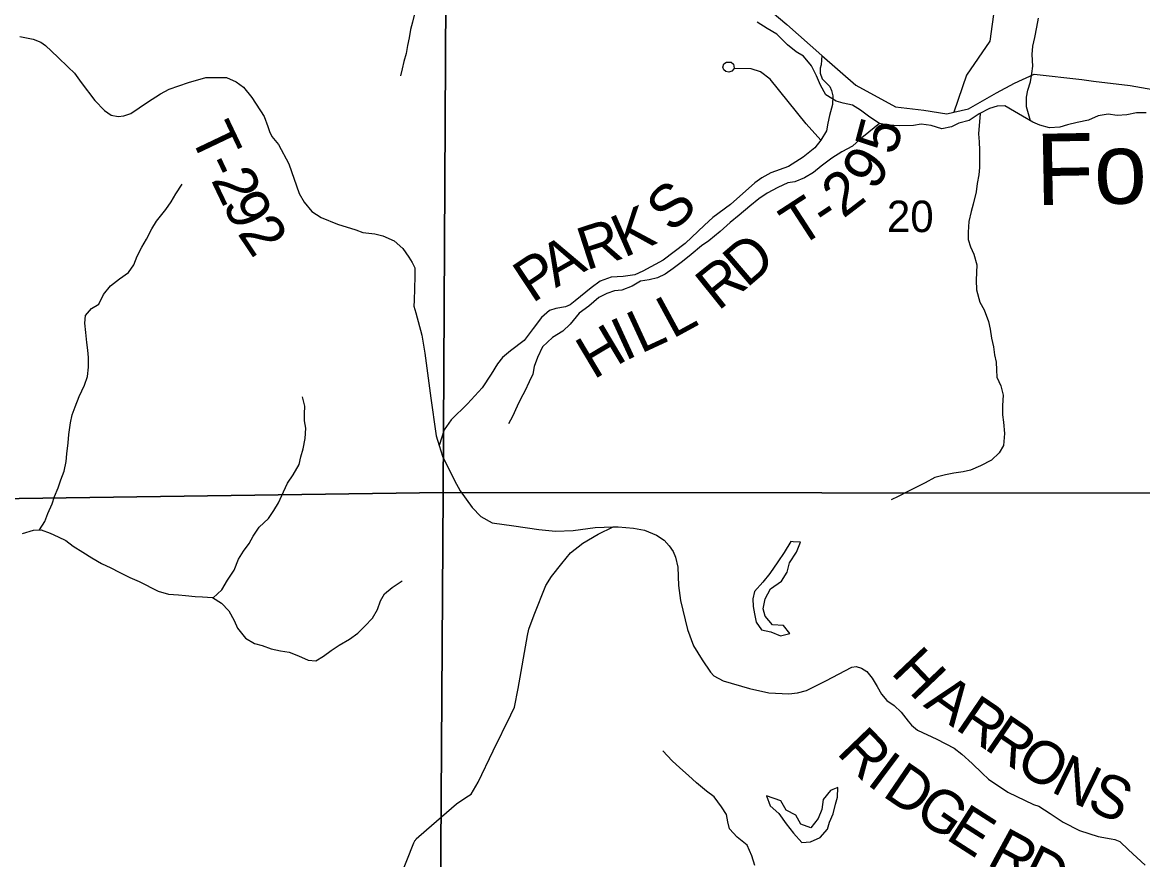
# Model space of a CAD drawing. Extents: x 2043100 to 2470832, y 443715 to 810583.
# Drawn here: x 2261253 to 2269120, y 614395 to 620269 of the extents above; entities that cross this region are included whole.
import ezdxf

# ---------------------------------------------------------------- set-up
doc = ezdxf.new("R2010")
doc.units = 0
for name, color, linetype in [('GM_X_Minor_Lake', 7, 'Continuous'), ('GM_X_Minor_River', 7, 'Continuous'), ('GM_X_Minor_River_Text', 7, 'Continuous'), ('GM_X_Section', 7, 'Continuous'), ('GM_X_Section_Text', 7, 'Continuous'), ('GM_X_State_Route', 7, 'Continuous'), ('GM_X_Township_Road', 7, 'Continuous'), ('GM_X_Township_Road_Text', 7, 'Continuous')]:
    doc.layers.add(name, color=color, linetype=linetype)

msp = doc.modelspace()

# ---------------------------------------------------------------- linework, layer by layer
at = {"layer": 'GM_X_Minor_Lake'}
for points in [[(2266665.3, 616625), (2266648.6, 616625.9), (2266602.8, 616549.5), (2266559, 616483.2), (2266501.2, 616402.8), (2266453.4, 616340.5), (2266393.5, 616276.1), (2266381.7, 616224), (2266384, 616169.9), (2266394.2, 616119.8), (2266406.5, 616061.8), (2266442.8, 616007.9), (2266509.1, 615994.1), (2266577.3, 615964.4), (2266641.4, 615980.7)], [(2266641.4, 615980.7), (2266597.1, 616036.6), (2266520.9, 616042.3), (2266470.5, 616102.2), (2266456.2, 616154.2), (2266469.9, 616224.4), (2266507.7, 616294.7), (2266583.7, 616349.1), (2266623.5, 616411.4), (2266639.2, 616477.6), (2266689, 616551.9), (2266716.8, 616622.2), (2266665.3, 616625)], [(2266478.1, 614841.9), (2266504.4, 614771.9), (2266564.8, 614718.1), (2266617.3, 614646.2), (2266667.7, 614580.3), (2266726.1, 614514.4), (2266788.3, 614520.7), (2266856.3, 614549.1), (2266906.2, 614607.4), (2266922, 614657.6), (2266945.8, 614715.8), (2266963.5, 614784), (2266977.4, 614834.1), (2266979.1, 614900.2), (2266945.1, 614887)], [(2266945.1, 614887), (2266927, 614880), (2266877.2, 614815.7), (2266867.5, 614745.5), (2266841.7, 614683.3), (2266789.8, 614616.9), (2266719.5, 614642.7), (2266685.2, 614706.6), (2266616.8, 614742.4), (2266578.5, 614808.3), (2266478.1, 614841.9)]]:
    msp.add_lwpolyline(points, dxfattribs=at)
at = {"layer": 'GM_X_Minor_River'}
for points in [[(2264750.5, 621036.8), (2264664.3, 621012.7), (2264590.2, 620976.3), (2264530.2, 620942), (2264462.3, 620885.6), (2264390.4, 620823.2), (2264330.6, 620752.8), (2264266.7, 620686.4), (2264222.8, 620626.1), (2264187, 620575.9), (2264129.1, 620511.5), (2264091.2, 620459.3), (2264041.4, 620386.9), (2264003.6, 620320.7), (2263993.8, 620270.5), (2263978, 620220.4), (2263968.2, 620160.2), (2263956.5, 620106.1), (2263948.7, 620052), (2263930.9, 619993.8), (2263919.1, 619943.7), (2263909.3, 619893.5)], [(2268332.1, 619578.4), (2268305.4, 619676.5), (2268305.1, 619744.7), (2268314.9, 619794.8), (2268332.7, 619853), (2268342.5, 619911.1), (2268348.2, 619963.2), (2268343.9, 620043.3), (2268349.6, 620101.5), (2268363.4, 620163.6), (2268377.1, 620235.8), (2268388.9, 620300)], [(2266794.3, 619964.3), (2266737.8, 620032.2), (2266687.6, 620062), (2266625.2, 620111.8), (2266550.7, 620185.6), (2266482.3, 620227.4), (2266414, 620271.2)], [(2269145.7, 619634.2), (2269077.5, 619635.9), (2269009.4, 619619.6), (2268941.3, 619615.3), (2268879.1, 619625), (2268806.9, 619614.7), (2268738.9, 619584.3), (2268660.8, 619567.9), (2268592.7, 619549.6), (2268538.6, 619533.3), (2268466.4, 619529), (2268398.2, 619548.7), (2268348, 619568.5), (2268277.6, 619612.3), (2268221.3, 619644.1), (2268153, 619683.9), (2268098.8, 619681.7), (2268044.8, 619665.4), (2267972.8, 619627), (2267902.8, 619580.6), (2267828.7, 619562.2), (2267778.7, 619536), (2267710.6, 619521.6), (2267634.3, 619545.3), (2267564, 619555), (2267512, 619544.8), (2267411.7, 619544.4), (2267333.5, 619548), (2267273.3, 619559.8), (2267204.9, 619603.5), (2267138.5, 619653.3), (2267082.2, 619689.2), (2267018, 619702.9), (2266967.8, 619716.7), (2266895.4, 619760.4), (2266859, 619828.4), (2266830.7, 619894.4), (2266794.3, 619964.3)], [(2267979.4, 619630.5), (2267967.4, 619486.7), (2267971.6, 619430.7), (2267973.9, 619372.6), (2267974.4, 619250.3), (2267970.6, 619200.2), (2267958.9, 619138.1), (2267951.1, 619079.9), (2267929.4, 618993.7), (2267915.6, 618941.6), (2267899.9, 618871.4), (2267894.2, 618797.2), (2267894.4, 618745.1), (2267910.7, 618695.1), (2267935, 618643.1), (2267955.4, 618569.1), (2267951.8, 618460.9), (2267954.2, 618392.8), (2267976.6, 618306.7), (2268006.9, 618252.8), (2268037.3, 618170.7), (2268049.6, 618116.7), (2268059.9, 618054.6), (2268072.2, 617992.6), (2268080.5, 617936.5), (2268092.7, 617884.5), (2268093, 617830.4), (2268097.2, 617780.3), (2268123.6, 617718.3), (2268139.9, 617654.3), (2268136.2, 617582.1), (2268136.5, 617516), (2268142.7, 617463.9), (2268151.1, 617383.8), (2268143.4, 617299.7), (2268113.6, 617249.4), (2268059.7, 617197.1), (2267981.7, 617158.7), (2267911.6, 617128.3), (2267859.5, 617116.1), (2267793.4, 617105.8), (2267735.3, 617095.5), (2267661.2, 617077.1), (2267593.2, 617038.8), (2267527.2, 617006.4), (2267475.2, 616980.1), (2267403.1, 616941.8), (2267353.1, 616919.5)], [(2267273.3, 619559.8), (2267197.4, 619499.3), (2267135.4, 619449), (2267081.5, 619400.7), (2267007.5, 619360.3), (2266937.5, 619315.9), (2266861.5, 619261.4), (2266807.6, 619215.1), (2266745.6, 619178.8), (2266677.6, 619150.4), (2266627.5, 619144.2), (2266557.4, 619109.8), (2266483.4, 619071.4), (2266425.5, 619031.1), (2266361.5, 618980.8), (2266285.6, 618916.3), (2266223.7, 618865.9), (2266153.8, 618801.5), (2266073.9, 618737.1), (2266021.9, 618700.8), (2265950, 618640.4), (2265888, 618592), (2265822.1, 618541.6), (2265766.1, 618503.3), (2265712.1, 618477), (2265654, 618462.7), (2265593.9, 618452.5), (2265535.9, 618418.2), (2265461.8, 618389.8), (2265411.7, 618385.5), (2265357.7, 618367.3), (2265301.6, 618339), (2265231.7, 618278.6), (2265163.8, 618230.2), (2265100, 618151.8), (2265048, 618103.4), (2264976.1, 618059), (2264906.2, 617992.6), (2264870.4, 617918.3), (2264846.6, 617854.1), (2264838.8, 617800), (2264811, 617747.8), (2264781.2, 617681.5), (2264753.4, 617629.3), (2264727.6, 617577.1), (2264695.8, 617504.8), (2264665.9, 617452.6)], [(2261373.1, 616709.3), (2261410.8, 616768.1), (2261432.4, 616824.3), (2261462.1, 616890.7), (2261477.8, 616942.8), (2261503.5, 617003.1), (2261523.1, 617059.3), (2261546.8, 617119.6), (2261560.4, 617187.8), (2261566, 617241.9), (2261573.5, 617320.1), (2261579.2, 617378.3), (2261590.7, 617460.5), (2261602.3, 617516.7), (2261624, 617572.9), (2261651.6, 617645.2), (2261689.2, 617723.6), (2261710.8, 617785.8), (2261716.4, 617850), (2261718, 617918.1), (2261713.6, 617970.2), (2261705.2, 618024.2), (2261698.7, 618094.3), (2261692.3, 618158.4), (2261696, 618212.5), (2261737.7, 618262.8), (2261789.7, 618291.2), (2261823.3, 618359.6), (2261871, 618422), (2261934.8, 618470.5), (2261998.7, 618515), (2262036.4, 618569.3), (2262060.1, 618629.6), (2262091.8, 618691.9), (2262123.5, 618748.2), (2262161.1, 618820.5), (2262194.8, 618874.9), (2262260.5, 618955.4), (2262298.2, 619009.8), (2262329.9, 619066.1), (2262375.5, 619134.5)], [(2262593.1, 616231.1), (2262652.9, 616287.3), (2262692.5, 616355.7), (2262740.2, 616426.2), (2262771.8, 616502.5), (2262805.5, 616558.8), (2262845.2, 616613.2), (2262872.9, 616665.4), (2262916.6, 616727.8), (2262980.4, 616788.4), (2263018.1, 616844.7), (2263051.8, 616899), (2263087.4, 616975.4), (2263115.1, 617035.7), (2263154.8, 617094), (2263196.4, 617166.4), (2263208.1, 617220.6), (2263225.8, 617276.8), (2263239.3, 617349), (2263242.9, 617421.2), (2263234.5, 617473.2), (2263234.2, 617523.3), (2263235.8, 617577.4), (2263219.4, 617641.4)], [(2261253, 616682.9), (2261331, 616707.5), (2261385.1, 616709.8), (2261447.4, 616686.2), (2261503.7, 616658.5), (2261558, 616632.8), (2261610.4, 616595.1), (2261676.8, 616551.4), (2261741.2, 616511.8), (2261807.7, 616472.2), (2261874, 616442.5), (2261932.4, 616410.9), (2262006.8, 616375.3), (2262073.1, 616345.7), (2262205.9, 616278.4), (2262280.2, 616256.9), (2262348.4, 616253.3), (2262398.5, 616247.6), (2262466.8, 616240), (2262518.9, 616238.4), (2262587.1, 616234.8), (2262651.5, 616195.2), (2262704, 616139.4), (2262740.5, 616071.5), (2262762.9, 616019.6), (2262819.5, 615947.8), (2262883.9, 615912.2), (2262938.1, 615896.5), (2263000.4, 615874.9), (2263064.7, 615859.3), (2263126.9, 615849.7), (2263193.2, 615824), (2263259.6, 615794.4), (2263313.7, 615788.8), (2263367.7, 615821.2), (2263421.5, 615861.6), (2263477.4, 615900), (2263551.3, 615942.6), (2263609.2, 615983), (2263657, 616033.4), (2263712.7, 616087.9)], [(2263712.7, 616087.9), (2263746.4, 616150.2), (2263768.1, 616210.5), (2263795.8, 616260.8), (2263849.6, 616305.2), (2263919.5, 616351.7)], [(2266396.5, 614354.4), (2266376, 614422.4), (2266343.5, 614496.3), (2266272.9, 614552), (2266218.4, 614609.7), (2266208.1, 614659.7), (2266197.7, 614711.8), (2266163.3, 614765.6), (2266110.7, 614835.4), (2266056.3, 614875.1), (2265987.8, 614932.8), (2265931.3, 614984.5), (2265870.8, 615038.2), (2265816.3, 615087.9), (2265749.7, 615157.6)]]:
    msp.add_lwpolyline(points, dxfattribs=at)
at = {"layer": 'GM_X_Section'}
for points in [[(2264235.8, 622182.9), (2264207.2, 616970.4), (2257753.6, 616880.4), (2257755.9, 617194.6), (2257837.2, 622175.6)], [(2264235.8, 622182.9), (2269583.7, 622209.9), (2269527.4, 616965), (2264207.2, 616970.4)], [(2257753.6, 616880.4), (2264207.2, 616970.4), (2264172.3, 611601.8), (2257691.4, 611621.5), (2257692.8, 611847.6)], [(2269527.4, 616965), (2269496.5, 611606.4), (2264172.3, 611601.8), (2264207.2, 616970.4)]]:
    msp.add_lwpolyline(points, close=True, dxfattribs=at)
at = {"layer": 'GM_X_State_Route'}
for points in [[(2265924.2, 620781.3), (2265928.1, 620780.1), (2265929.9, 620779.3), (2265998.6, 620746.3), (2266252.9, 620565), (2266622.4, 620253.8), (2266867.1, 620037), (2267107.1, 619828.8), (2267385.3, 619677.6), (2267584.6, 619654.4), (2267744.6, 619628.8), (2267794.1, 619639.6), (2267896.3, 619661.9), (2268094.9, 619775.2), (2268221.2, 619844), (2268357.7, 619906.8), (2268692.1, 619867.6), (2268774.6, 619857.9)], [(2268774.6, 619857.9), (2269031.8, 619827.7), (2269643.8, 619718.2), (2270178.2, 619560), (2270465.5, 619465.3), (2270655, 619367.8), (2270875, 619210.4), (2271198.4, 618864.2), (2271215.1, 618846.3)]]:
    msp.add_lwpolyline(points, dxfattribs=at)
at = {"layer": 'GM_X_Township_Road'}
for points in [[(2268899.6, 623344.3), (2268885.9, 623332.6), (2268819.2, 623275.4), (2268634.1, 622873.8), (2268396.4, 622505.6), (2268304, 622364), (2268112.4, 622156.8), (2267968.5, 621815.9), (2267922.7, 621165.5), (2267941, 620989.3), (2268073.6, 620497.6), (2268079.1, 620375.4), (2268046.1, 620138.2), (2267882.9, 619899.4), (2267794.1, 619639.6)], [(2261235, 620171.3), (2261329.1, 620151.6), (2261383.2, 620129.8), (2261415.3, 620107.9), (2261501.6, 620026), (2261573.9, 619956.1), (2261618.1, 619914.2), (2261666.3, 619848.2), (2261760.8, 619722.3), (2261829.1, 619650.3), (2261877.2, 619618.4), (2261925.3, 619608.6), (2261965.3, 619612.8), (2262015.3, 619631), (2262131.1, 619709.6), (2262222.9, 619768.1), (2262284.9, 619800.5), (2262418.8, 619847.1), (2262540.8, 619883.7), (2262686.9, 619882.2), (2262755, 619852.4), (2262805.2, 619814.5), (2262863.4, 619742.5), (2262949.9, 619608.5), (2262976.2, 619538.5), (2262988.3, 619504.4), (2263004.4, 619468.4), (2263050.6, 619412.4), (2263123.1, 619276.4), (2263197.8, 619068.1), (2263232.1, 619008.1), (2263286.3, 618942.2), (2263350.5, 618900.3), (2263466.7, 618854.7), (2263594.9, 618813), (2263645, 618795.2), (2263727.1, 618785.5), (2263785.2, 618771.7), (2263863.4, 618735.9), (2263925.6, 618682), (2263967.8, 618622), (2263989.9, 618584), (2264008.1, 618548), (2264008.3, 618485.8), (2264004.8, 618317.4), (2264002.9, 618279.3), (2264017.1, 618231.2), (2264057.6, 618075), (2264080, 617948.7), (2264121.1, 617632.1), (2264155.9, 617383.6), (2264159.2, 617369.4), (2264180.2, 617299.5)], [(2266867.1, 620037), (2266863.3, 619972.3), (2266855.5, 619948.2), (2266855.7, 619914.1), (2266870, 619874.1), (2266922.5, 619818.4), (2266934.8, 619790.4), (2266945, 619754.4), (2266941.5, 619692.2), (2266922.1, 619615.9), (2266910.5, 619561.6), (2266898.9, 619509.4), (2266861.3, 619442.9), (2266817.7, 619388.5), (2266736.1, 619323.7), (2266632.4, 619258.7), (2266508.6, 619213.6), (2266446.8, 619179), (2266397, 619142.5), (2266226, 618990.8), (2266102.5, 618899.6), (2266042.9, 618847), (2265907.7, 618717.6), (2265752.4, 618600.1), (2265610.8, 618524.8), (2265554.9, 618498.3), (2265472.9, 618485.6), (2265386.9, 618480.9), (2265311, 618454.2), (2265247.3, 618407.6), (2265135.8, 618316.5), (2265100, 618288.2), (2265066.1, 618273.9), (2264998.1, 618261.3), (2264954.2, 618246.9), (2264898.5, 618198.4), (2264841, 618121.7), (2264777.5, 618037), (2264682, 617964.1), (2264624.3, 617917.5), (2264588.6, 617873.1), (2264545.1, 617800.6), (2264481.7, 617705.8), (2264378.5, 617592.7), (2264263.2, 617479.5), (2264215.6, 617411), (2264180.2, 617299.5)], [(2266861.3, 619442.9), (2266758.3, 619558.4), (2266505.6, 619871.3), (2266437.2, 619922.8), (2266370.9, 619942.4), (2266252.8, 619946.5), (2266235.7, 619926.2), (2266213.2, 619919.1), (2266193.9, 619923.7), (2266180.1, 619935.4), (2266172.2, 619955.9), (2266179.3, 619979.3), (2266197.7, 619991), (2266230.3, 619991), (2266246.2, 619975.5), (2266252.8, 619947.5)], [(2264180.2, 617299.5), (2264180.2, 617299.5), (2264204.5, 617225.4), (2264287.1, 617055.2), (2264327.3, 616983.2), (2264411.8, 616865.2), (2264472, 616803.3), (2264552.2, 616757.5), (2264704.4, 616738), (2264880.6, 616710.7), (2264996.7, 616699.1), (2265120.7, 616703.6), (2265274.8, 616724.2), (2265402.8, 616728.7), (2265436.9, 616730.9), (2265545, 616721.3), (2265621.1, 616707.5), (2265705.2, 616671.8), (2265759.4, 616635.9), (2265795.5, 616595.9), (2265823.7, 616555.9), (2265839.8, 616517.9), (2265856.1, 616445.8), (2265860.5, 616317.4), (2265874.8, 616213.2), (2265923.5, 616008.9), (2265965.9, 615894.8), (2266026.3, 615796.8), (2266084.6, 615710.8), (2266108.7, 615684.8), (2266174.9, 615648.9), (2266359.1, 615595.5), (2266495.3, 615564), (2266635.4, 615558.5), (2266697.5, 615564.8), (2266759.5, 615581), (2266895.3, 615649.7), (2267079.1, 615744.7), (2267109.1, 615748.8), (2267145.2, 615738.9), (2267183.3, 615715), (2267221.5, 615667), (2267255.7, 615609), (2267285.9, 615555), (2267324, 615511), (2267376.2, 615477.2), (2267424.4, 615429.2), (2267474.6, 615367.3), (2267496.7, 615339.3), (2267538.9, 615303.3), (2267675.1, 615239.7), (2267797.4, 615176), (2267851.6, 615134.1), (2267921.9, 615070.2), (2267992.1, 615000.3), (2268038.3, 614958.4), (2268172.7, 614868.7), (2268353.1, 614781.2), (2268391.1, 614769.3), (2268471.4, 614717.4), (2268561.6, 614657.6), (2268677.9, 614599.9), (2268808.1, 614556.3), (2268898.2, 614540.6), (2268924.2, 614536.7), (2268960.3, 614520.8), (2269020.6, 614462.9), (2269139, 614355.1)], [(2264012.5, 614531.4), (2264013.1, 614532.4), (2264019.1, 614541.7), (2264090.9, 614604.2), (2264302.5, 614785.5), (2264368.4, 614829.8), (2264404.3, 614854), (2264454.1, 614938.4), (2264559.4, 615157.4), (2264682.7, 615410.5), (2264708.5, 615464.8), (2264734.1, 615595.2), (2264800.9, 615966.4), (2264808.8, 616012.6), (2264846.5, 616113), (2264929.9, 616317.8), (2264969.7, 616380.2), (2265041.4, 616472.7), (2265101.2, 616547.1), (2265189.1, 616615.6), (2265296.9, 616678.2), (2265402.8, 616728.7)], [(2263903.9, 614264.6), (2264001.1, 614513.6), (2264012.5, 614531.4)]]:
    msp.add_lwpolyline(points, dxfattribs=at)

# ---------------------------------------------------------------- texts
at = {"layer": 'GM_X_Minor_River_Text'}
msp.add_text('Fork', height=499.99, rotation=1.0102, dxfattribs=at).set_placement((2268373, 618987.1))
at = {"layer": 'GM_X_Section_Text'}
msp.add_text('20', height=220.83, rotation=0.00001, dxfattribs=at).set_placement((2267324.2, 618797.9))
at = {"layer": 'GM_X_Township_Road_Text'}
for s, rotation, p in [('T', 295.43995, (2262425.4, 619478.8)), ('5', 74.97351, (2267384.1, 619329.9)), ('9', 56.06672, (2267236.4, 619078.8)), ('-', 295.45813, (2262521.9, 619276.1)), ('2', 295.54057, (2262575, 619164.4)), ('2', 37.42084, (2267017, 618889.3)), ('S', 43.72087, (2265813.8, 618785.1)), ('9', 295.87457, (2262655.5, 618996)), ('T', 32.98757, (2266705.4, 618684.5)), ('K', 23.78352, (2265477.9, 618615.6)), ('-', 33.52567, (2266896.2, 618808.4)), ('2', 303.92044, (2262759.1, 618789.9)), ('R', 17.99804, (2265212.7, 618527.6)), ('A', 29.64231, (2264998, 618403.6)), ('D', 40.56023, (2266339.1, 618401.1)), ('P', 33.48976, (2264833.7, 618294.7)), ('R', 38.73777, (2266138.9, 618240.3)), ('L', 28.5898, (2265818.7, 618046.8)), ('L', 24.81313, (2265595.8, 617942.9)), ('I', 24.73207, (2265483.5, 617891.2)), ('H', 30.80132, (2265264.1, 617759.9)), ('H', 313.55999, (2267345.3, 615705.7)), ('A', 324.49839, (2267574.4, 615473.4)), ('R', 325.72495, (2267795.1, 615316.1)), ('R', 325.72647, (2267998.7, 615177.3)), ('R', 313.84078, (2266963.6, 615141.6)), ('O', 327.9052, (2268212.7, 615031.7)), ('I', 323.12195, (2267173.9, 614928.8)), ('N', 333.97349, (2268466.7, 614874.7)), ('D', 325.69635, (2267284.4, 614846.3)), ('S', 336.38445, (2268716.5, 614753)), ('G', 325.85723, (2267503.3, 614697)), ('E', 327.41416, (2267729.2, 614543.9)), ('R', 331.45768, (2268017.8, 614364.4)), ('D', 333.33714, (2268243.8, 614241.7))]:
    msp.add_text(s, height=300, rotation=rotation, dxfattribs=at).set_placement(p)

doc.saveas('drawing.dxf')
